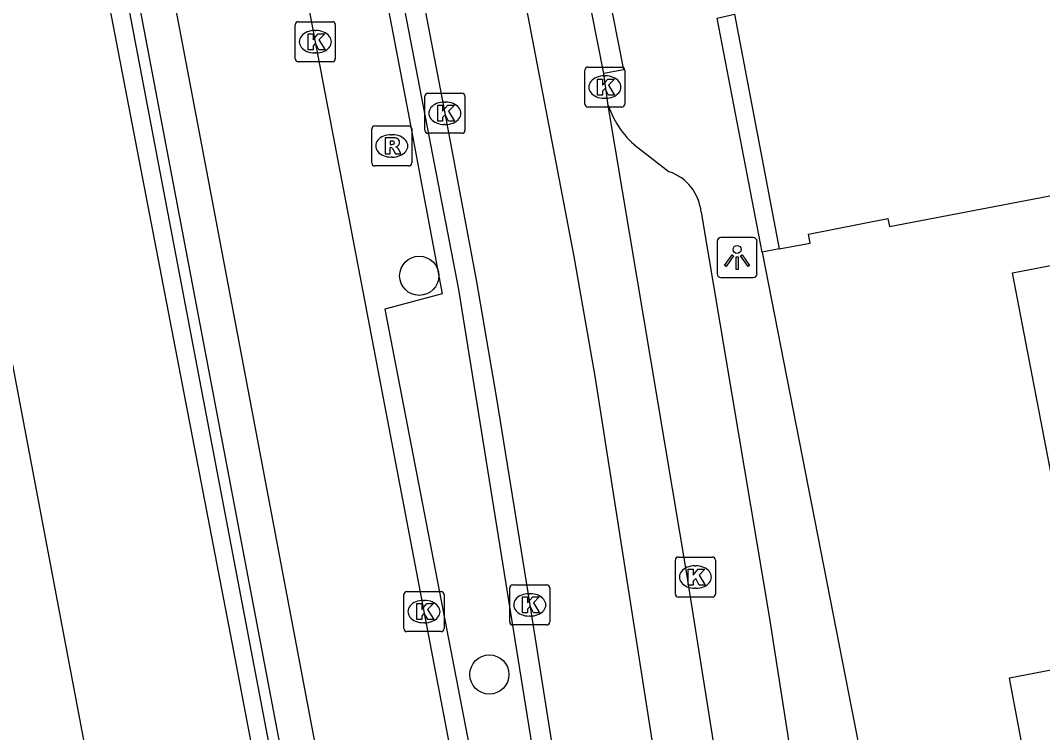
# Model space of a CAD drawing. Extents: x 159265 to 160143, y 383413 to 384319.
# Drawn here: x 159304.7 to 159330.23, y 383799.02 to 383816.8 of the extents above; entities that cross this region are included whole.
import ezdxf

# ---------------------------------------------------------------- set-up
doc = ezdxf.new("R2010")
doc.units = 0
for name, color, linetype in [('IMGEO_Boom', 7, 'Continuous'), ('IMGEO_Haag', 7, 'Continuous'), ('IMGEO_Kolk', 7, 'Continuous'), ('IMGEO_Lichtpunt', 7, 'Continuous'), ('IMGEO_Lijnafwatering', 7, 'Continuous'), ('IMGEO_Muur', 7, 'Continuous'), ('IMGEO_Pand', 7, 'Continuous'), ('IMGEO_Rijbaan_lokaal_gesloten', 7, 'Continuous'), ('IMGEO_Rijbaan_lokaal_open', 7, 'Continuous'), ('IMGEO_Rijbaan_regionaal_gesloten', 7, 'Continuous'), ('IMGEO_Rioolput', 7, 'Continuous'), ('IMGEO_Voetpad_open', 7, 'Continuous')]:
    doc.layers.add(name, color=color, linetype=linetype)

msp = doc.modelspace()

# ---------------------------------------------------------------- linework, layer by layer
at = {"layer": 'IMGEO_Boom'}
for centre in [(159314.662, 383810.424), (159316.414, 383800.465)]:
    msp.add_circle(centre, 0.489, dxfattribs=at)
at = {"layer": 'IMGEO_Haag'}
for points in [[(159303.045, 383870.823), (159301.691, 383874.543), (159301.384, 383874.434), (159304.05, 383867.063), (159304.897, 383864.099), (159307.114, 383852.521), (159310.388, 383835.369), (159314.42, 383814.315), (159315.234, 383809.973), (159313.799, 383809.591), (159322.047, 383766.911), (159322.585, 383766.955), (159315.649, 383810.084)], [(159315.649, 383810.084), (159305.782, 383861.189)]]:
    msp.add_lwpolyline(points, dxfattribs=at)
at = {"layer": 'IMGEO_Kolk'}
for p, q in [((159311.564, 383815.844), (159311.564, 383816.696)), ((159311.639, 383816.77), (159312.491, 383816.77)), ((159312.565, 383816.696), (159312.565, 383815.844)), ((159312.052, 383816.55), (159312.077, 383816.55)), ((159312.075, 383815.99), (159312.05, 383815.99)), ((159312.491, 383815.77), (159311.639, 383815.77)), ((159318.873, 383815.637), (159319.725, 383815.637)), ((159318.798, 383814.711), (159318.798, 383815.563)), ((159319.286, 383815.417), (159319.311, 383815.417)), ((159319.799, 383815.563), (159319.799, 383814.711)), ((159314.802, 383814.057), (159314.802, 383814.909)), ((159314.877, 383814.983), (159315.729, 383814.983)), ((159315.803, 383814.909), (159315.803, 383814.057)), ((159319.309, 383814.857), (159319.284, 383814.857)), ((159315.29, 383814.763), (159315.315, 383814.763)), ((159319.725, 383814.637), (159318.873, 383814.637)), ((159315.313, 383814.203), (159315.288, 383814.203)), ((159315.729, 383813.983), (159314.877, 383813.983)), ((159321.06, 383802.473), (159321.06, 383803.325)), ((159321.135, 383803.399), (159321.987, 383803.399)), ((159322.061, 383803.325), (159322.061, 383802.473)), ((159321.548, 383803.179), (159321.573, 383803.179)), ((159316.922, 383801.778), (159316.922, 383802.63)), ((159316.997, 383802.704), (159317.849, 383802.704)), ((159317.923, 383802.63), (159317.923, 383801.778)), ((159321.571, 383802.619), (159321.546, 383802.619)), ((159314.28, 383801.611), (159314.28, 383802.463)), ((159314.355, 383802.537), (159315.207, 383802.537)), ((159314.768, 383802.317), (159314.793, 383802.317)), ((159315.281, 383802.463), (159315.281, 383801.611)), ((159317.41, 383802.484), (159317.435, 383802.484)), ((159321.987, 383802.399), (159321.135, 383802.399)), ((159317.433, 383801.924), (159317.408, 383801.924)), ((159315.207, 383801.537), (159314.355, 383801.537)), ((159314.791, 383801.757), (159314.766, 383801.757)), ((159317.849, 383801.704), (159316.997, 383801.704))]:
    msp.add_line(p, q, dxfattribs=at)
for points in [[(159311.564, 383815.844), (159311.564, 383816.696)], [(159311.639, 383816.77), (159312.491, 383816.77)], [(159312.565, 383816.696), (159312.565, 383815.844)], [(159311.885, 383816.47), (159312.008, 383816.47), (159312.008, 383816.319), (159312.138, 383816.47), (159312.302, 383816.47), (159312.156, 383816.319), (159312.309, 383816.07), (159312.157, 383816.07), (159312.072, 383816.234), (159312.008, 383816.167), (159312.008, 383816.07), (159311.885, 383816.07), (159311.885, 383816.47)], [(159312.491, 383815.77), (159311.639, 383815.77)], [(159318.873, 383815.637), (159319.725, 383815.637)], [(159318.798, 383814.711), (159318.798, 383815.563)], [(159319.119, 383815.337), (159319.242, 383815.337), (159319.242, 383815.186), (159319.372, 383815.337), (159319.536, 383815.337), (159319.39, 383815.186), (159319.543, 383814.937), (159319.391, 383814.937), (159319.306, 383815.101), (159319.242, 383815.034), (159319.242, 383814.937), (159319.119, 383814.937), (159319.119, 383815.337)], [(159319.799, 383815.563), (159319.799, 383814.711)], [(159314.802, 383814.057), (159314.802, 383814.909)], [(159314.877, 383814.983), (159315.729, 383814.983)], [(159315.803, 383814.909), (159315.803, 383814.057)], [(159315.123, 383814.683), (159315.246, 383814.683), (159315.246, 383814.532), (159315.376, 383814.683), (159315.54, 383814.683), (159315.394, 383814.532), (159315.547, 383814.283), (159315.395, 383814.283), (159315.31, 383814.447), (159315.246, 383814.38), (159315.246, 383814.283), (159315.123, 383814.283), (159315.123, 383814.683)], [(159319.725, 383814.637), (159318.873, 383814.637)], [(159315.729, 383813.983), (159314.877, 383813.983)], [(159321.06, 383802.473), (159321.06, 383803.325)], [(159321.135, 383803.399), (159321.987, 383803.399)], [(159322.061, 383803.325), (159322.061, 383802.473)], [(159321.381, 383803.099), (159321.504, 383803.099), (159321.504, 383802.948), (159321.634, 383803.099), (159321.798, 383803.099), (159321.652, 383802.948), (159321.805, 383802.699), (159321.653, 383802.699), (159321.568, 383802.863), (159321.504, 383802.796), (159321.504, 383802.699), (159321.381, 383802.699), (159321.381, 383803.099)], [(159316.922, 383801.778), (159316.922, 383802.63)], [(159316.997, 383802.704), (159317.849, 383802.704)], [(159317.923, 383802.63), (159317.923, 383801.778)], [(159314.28, 383801.611), (159314.28, 383802.463)], [(159314.355, 383802.537), (159315.207, 383802.537)], [(159315.281, 383802.463), (159315.281, 383801.611)], [(159317.243, 383802.404), (159317.366, 383802.404), (159317.366, 383802.253), (159317.496, 383802.404), (159317.66, 383802.404), (159317.514, 383802.253), (159317.667, 383802.004), (159317.515, 383802.004), (159317.43, 383802.168), (159317.366, 383802.101), (159317.366, 383802.004), (159317.243, 383802.004), (159317.243, 383802.404)], [(159321.987, 383802.399), (159321.135, 383802.399)], [(159314.601, 383802.237), (159314.724, 383802.237), (159314.724, 383802.086), (159314.854, 383802.237), (159315.018, 383802.237), (159314.872, 383802.086), (159315.025, 383801.837), (159314.873, 383801.837), (159314.788, 383802.001), (159314.724, 383801.934), (159314.724, 383801.837), (159314.601, 383801.837), (159314.601, 383802.237)], [(159315.207, 383801.537), (159314.355, 383801.537)], [(159317.849, 383801.704), (159316.997, 383801.704)]]:
    msp.add_lwpolyline(points, dxfattribs=at)
for centre, start, end in [((159311.641, 383816.694), 91.552, 178.448), ((159311.641, 383816.694), 91.552, 178.448), ((159312.489, 383816.694), 1.552, 88.448), ((159312.489, 383816.694), 1.552, 88.448), ((159311.641, 383815.846), 181.552, 268.448), ((159311.641, 383815.846), 181.552, 268.448), ((159312.489, 383815.846), 271.552, 358.448), ((159312.489, 383815.846), 271.552, 358.448), ((159318.875, 383815.561), 91.552, 178.448), ((159318.875, 383815.561), 91.552, 178.448), ((159319.723, 383815.561), 1.552, 88.448), ((159319.723, 383815.561), 1.552, 88.448), ((159314.879, 383814.907), 91.552, 178.448), ((159314.879, 383814.907), 91.552, 178.448), ((159315.727, 383814.907), 1.552, 88.448), ((159315.727, 383814.907), 1.552, 88.448), ((159318.875, 383814.713), 181.552, 268.448), ((159318.875, 383814.713), 181.552, 268.448), ((159319.723, 383814.713), 271.552, 358.448), ((159319.723, 383814.713), 271.552, 358.448), ((159314.879, 383814.059), 181.552, 268.448), ((159314.879, 383814.059), 181.552, 268.448), ((159315.727, 383814.059), 271.552, 358.448), ((159315.727, 383814.059), 271.552, 358.448), ((159321.137, 383803.323), 91.552, 178.448), ((159321.137, 383803.323), 91.552, 178.448), ((159321.985, 383803.323), 1.552, 88.448), ((159321.985, 383803.323), 1.552, 88.448), ((159316.999, 383802.628), 91.552, 178.448), ((159316.999, 383802.628), 91.552, 178.448), ((159317.847, 383802.628), 1.552, 88.448), ((159317.847, 383802.628), 1.552, 88.448), ((159314.357, 383802.461), 91.552, 178.448), ((159314.357, 383802.461), 91.552, 178.448), ((159315.205, 383802.461), 1.552, 88.448), ((159315.205, 383802.461), 1.552, 88.448), ((159321.137, 383802.475), 181.552, 268.448), ((159321.137, 383802.475), 181.552, 268.448), ((159321.985, 383802.475), 271.552, 358.448), ((159321.985, 383802.475), 271.552, 358.448), ((159314.357, 383801.613), 181.552, 268.448), ((159314.357, 383801.613), 181.552, 268.448), ((159315.205, 383801.613), 271.552, 358.448), ((159315.205, 383801.613), 271.552, 358.448), ((159316.999, 383801.78), 181.552, 268.448), ((159316.999, 383801.78), 181.552, 268.448), ((159317.847, 383801.78), 271.552, 358.448), ((159317.847, 383801.78), 271.552, 358.448)]:
    msp.add_arc(centre, 0.0765, start, end, dxfattribs=at)
for centre, major_axis, ratio, start_param, end_param in [((159312.051, 383816.27), (-0.387, 0.002), 0.722429, 4.712389, 7.853982), ((159312.076, 383816.27), (-0.39, 0.002), 0.717154, 1.570796, 4.712389), ((159319.285, 383815.137), (-0.387, 0.002), 0.722429, 4.712389, 7.853982), ((159319.31, 383815.137), (-0.39, 0.002), 0.717154, 1.570796, 4.712389), ((159315.289, 383814.483), (-0.387, 0.002), 0.722429, 4.712389, 7.853982), ((159315.314, 383814.483), (-0.39, 0.002), 0.717154, 1.570796, 4.712389), ((159321.547, 383802.899), (-0.387, 0.002), 0.722429, 4.712389, 7.853982), ((159321.572, 383802.899), (-0.39, 0.002), 0.717154, 1.570796, 4.712389), ((159314.767, 383802.037), (-0.387, 0.002), 0.722429, 4.712389, 7.853982), ((159314.792, 383802.037), (-0.39, 0.002), 0.717154, 1.570796, 4.712389), ((159317.409, 383802.204), (-0.387, 0.002), 0.722429, 4.712389, 7.853982), ((159317.434, 383802.204), (-0.39, 0.002), 0.717154, 1.570796, 4.712389)]:
    msp.add_ellipse(centre, major_axis=major_axis, ratio=ratio, start_param=start_param, end_param=end_param, dxfattribs=at)
at = {"layer": 'IMGEO_Lichtpunt'}
for p, q in [((159322.104, 383811.283), (159322.104, 383810.476)), ((159322.104, 383811.283), (159322.104, 383810.476)), ((159323.006, 383811.378), (159322.198, 383811.378)), ((159323.006, 383811.378), (159322.198, 383811.378)), ((159323.1, 383810.476), (159323.1, 383811.283)), ((159323.1, 383810.476), (159323.1, 383811.283)), ((159322.198, 383810.382), (159323.006, 383810.382)), ((159322.198, 383810.382), (159323.006, 383810.382))]:
    msp.add_line(p, q, dxfattribs=at)
for points in [[(159322.478, 383810.947), (159322.517, 383810.919), (159322.329, 383810.657), (159322.291, 383810.684), (159322.478, 383810.947)], [(159322.58, 383810.899), (159322.627, 383810.899), (159322.627, 383810.577), (159322.58, 383810.577), (159322.58, 383810.899)], [(159322.69, 383810.919), (159322.728, 383810.946), (159322.915, 383810.684), (159322.876, 383810.656), (159322.69, 383810.919)]]:
    msp.add_lwpolyline(points, dxfattribs=at)
msp.add_circle((159322.603, 383811.081), 0.0994, dxfattribs=at)
for centre, start, end in [((159322.198, 383811.283), 90, 180), ((159322.198, 383811.283), 90, 180), ((159323.006, 383811.283), 0, 90), ((159323.006, 383811.283), 0, 90), ((159322.198, 383810.476), 180, 270), ((159322.198, 383810.476), 180, 270), ((159323.006, 383810.476), 270, 0), ((159323.006, 383810.476), 270, 360)]:
    msp.add_arc(centre, 0.0946, start, end, dxfattribs=at)
at = {"layer": 'IMGEO_Lijnafwatering'}
for points in [[(159306.23, 383820.728), (159309.987, 383801.221)], [(159309.987, 383801.221), (159313.73, 383781.575)]]:
    msp.add_lwpolyline(points, dxfattribs=at)
at = {"layer": 'IMGEO_Muur'}
for points in [[(159314.238, 383781.271), (159280.741, 383957.112), (159281.061, 383957.173)], [(159281.061, 383957.173), (159314.487, 383781.303), (159314.238, 383781.271)], [(159322.106, 383816.861), (159322.537, 383816.955), (159323.652, 383811.093)], [(159323.226, 383811.012), (159322.106, 383816.861)], [(159323.652, 383811.093), (159323.226, 383811.012)]]:
    msp.add_lwpolyline(points, dxfattribs=at)
at = {"layer": 'IMGEO_Pand'}
msp.add_lwpolyline([(159335.055, 383788.007), (159334.397, 383791.46), (159333.534, 383791.265), (159333.598, 383790.982), (159333.255, 383790.93), (159332.225, 383796.271), (159329.239, 383795.695), (159329.218, 383795.85), (159330.228, 383796.043), (159330.203, 383796.176), (159329.437, 383800.237), (159329.409, 383800.383), (159331.36, 383800.759), (159329.483, 383810.496), (159336.969, 383811.94), (159337.035, 383811.589), (159336.677, 383811.533), (159336.807, 383810.772), (159338.925, 383811.179)], dxfattribs=at)
at = {"layer": 'IMGEO_Rijbaan_lokaal_gesloten'}
for points in [[(159319.273, 383815.475), (159317.816, 383822.853)], [(159316.297, 383822.528), (159318.521, 383810.907), (159319.05, 383807.917), (159323.687, 383778.309)], [(159319.385, 383814.678), (159319.273, 383815.475)], [(159325.204, 383778.696), (159321.347, 383802.978), (159319.385, 383814.678)]]:
    msp.add_lwpolyline(points, dxfattribs=at)
at = {"layer": 'IMGEO_Rijbaan_lokaal_open'}
for points in [[(159305.88, 383863.75), (159307.998, 383852.69), (159311.272, 383835.538), (159315.304, 383814.483), (159316.083, 383810.325), (159316.588, 383807.359), (159317.424, 383802.205), (159320.139, 383784.999), (159322.954, 383766.957)], [(159323.652, 383811.093), (159324.425, 383811.24), (159324.383, 383811.461), (159326.371, 383811.858), (159326.41, 383811.655), (159338.381, 383813.943), (159338.925, 383811.179)]]:
    msp.add_lwpolyline(points, dxfattribs=at)
at = {"layer": 'IMGEO_Rijbaan_regionaal_gesloten'}
for points in [[(159280.211, 384172.631), (159274.487, 384158.497), (159272.013, 384150.923), (159269.535, 384141.678), (159267.507, 384132.324), (159266.005, 384119.851), (159265.496, 384109.233), (159267.965, 384029.162), (159271.62, 383998.252), (159277.018, 383952.804), (159311.634, 383770.65), (159326.117, 383701.416), (159334.862, 383664.196)], [(159316.213, 383777.09), (159315.456, 383780.799), (159309.353, 383813.036), (159303.32, 383844.753), (159290.389, 383912.552), (159284.239, 383944.948), (159283.058, 383951.058), (159282.172, 383957.025)], [(159300.668, 383875.89), (159301.684, 383870.559), (159305.298, 383851.601), (159308.807, 383833.455), (159312.065, 383816.27), (159313.356, 383809.503), (159318.245, 383783.881), (159321.342, 383767.668), (159321.513, 383766.682)]]:
    msp.add_lwpolyline(points, dxfattribs=at)
at = {"layer": 'IMGEO_Rioolput'}
for p, q in [((159313.475, 383813.242), (159313.475, 383814.094)), ((159313.55, 383814.168), (159314.402, 383814.168)), ((159314.476, 383814.094), (159314.476, 383813.242)), ((159313.963, 383813.948), (159313.988, 383813.948)), ((159313.986, 383813.388), (159313.961, 383813.388)), ((159314.402, 383813.168), (159313.55, 383813.168))]:
    msp.add_line(p, q, dxfattribs=at)
for points in [[(159313.475, 383813.242), (159313.475, 383814.094)], [(159313.55, 383814.168), (159314.402, 383814.168)], [(159314.476, 383814.094), (159314.476, 383813.242)], [(159314.064, 383813.866), (159313.812, 383813.868), (159313.812, 383813.468)], [(159313.812, 383813.468), (159313.936, 383813.468), (159313.936, 383813.63), (159313.947, 383813.63)], [(159313.99, 383813.787), (159313.936, 383813.787), (159313.936, 383813.706)], [(159313.936, 383813.706), (159313.988, 383813.706)], [(159313.994, 383813.601), (159314.065, 383813.468), (159314.205, 383813.468), (159314.14, 383813.594)], [(159314.402, 383813.168), (159313.55, 383813.168)]]:
    msp.add_lwpolyline(points, dxfattribs=at)
for centre, radius, start, end in [((159313.552, 383814.092), 0.0765, 91.552, 178.448), ((159313.552, 383814.092), 0.0765, 91.552, 178.448), ((159314.4, 383814.092), 0.0765, 1.552, 88.448), ((159314.4, 383814.092), 0.0765, 1.552, 88.448), ((159314.063, 383813.756), 0.109, 350.3612, 89.416), ((159313.946, 383813.577), 0.0533, 26.0293, 88.6989), ((159313.972, 383813.895), 0.19, 274.7715, 282.9687), ((159313.996, 383813.691), 0.0964, 77.0061, 93.1865), ((159314.01, 383813.748), 0.0378, 276.6634, 79.6772), ((159314.061, 383813.756), 0.112, 277.5842, 350.9817), ((159314.045, 383813.541), 0.108, 29.5134, 73.7905), ((159313.552, 383813.244), 0.0765, 181.552, 268.448), ((159313.552, 383813.244), 0.0765, 181.552, 268.448), ((159314.4, 383813.244), 0.0765, 271.552, 358.448), ((159314.4, 383813.244), 0.0765, 271.552, 358.448)]:
    msp.add_arc(centre, radius, start, end, dxfattribs=at)
for centre, major_axis, ratio, start_param, end_param in [((159313.962, 383813.668), (-0.387, 0.002), 0.722429, 4.712389, 7.853982), ((159313.987, 383813.668), (-0.39, 0.002), 0.717154, 1.570796, 4.712389)]:
    msp.add_ellipse(centre, major_axis=major_axis, ratio=ratio, start_param=start_param, end_param=end_param, dxfattribs=at)
at = {"layer": 'IMGEO_Voetpad_open'}
for points in [[(159318.307, 383822.949), (159319.763, 383815.571), (159319.273, 383815.475)], [(159320.162, 383813.592), (159320.903, 383813.024)], [(159321.704, 383812.011), (159323.401, 383801.913), (159326.518, 383781.984)], [(159323.226, 383811.012), (159328.003, 383786.645)]]:
    msp.add_lwpolyline(points, dxfattribs=at)
for centre, radius, start, end in [((159321.56, 383815.413), 2.296, 198.6776, 232.4875), ((159320.528, 383811.904), 1.181, 5.1866, 71.4817)]:
    msp.add_arc(centre, radius, start, end, dxfattribs=at)

doc.saveas('drawing.dxf')
